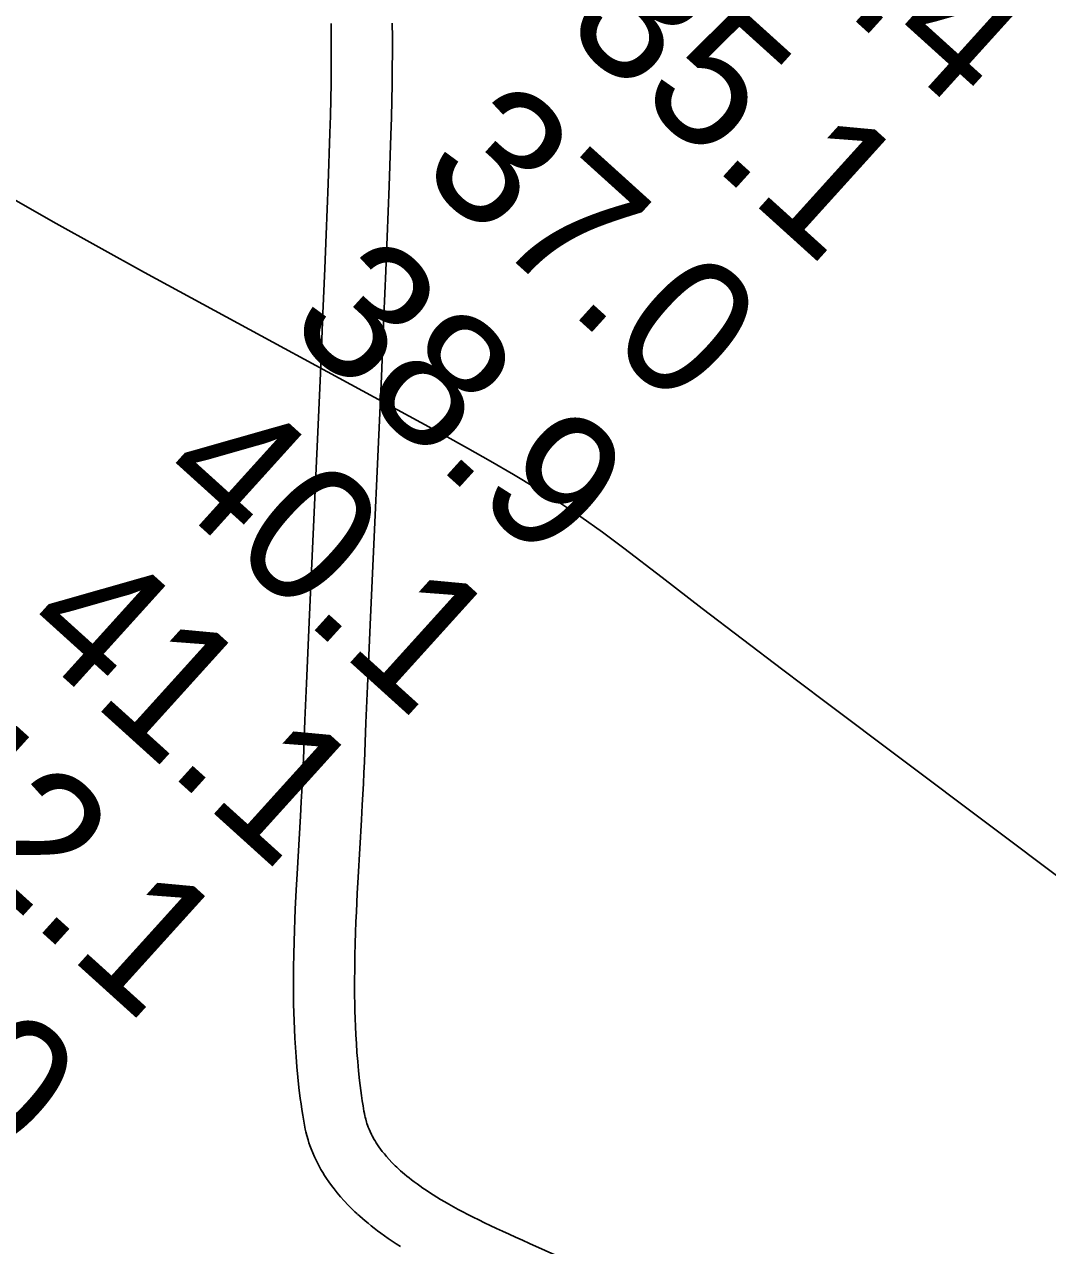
# Model space of a CAD drawing. Extents: x 3180038 to 3217926, y 922069 to 947485.
# Drawn here: x 3202623 to 3203126, y 939847 to 940447 of the extents above; entities that cross this region are included whole.
import ezdxf

# ---------------------------------------------------------------- set-up
doc = ezdxf.new("R2010")
doc.units = 0
for name, color, linetype in [('V-RIVR-RANG', 7, 'Continuous'), ('V-ROAD-CNTR', 7, 'Continuous'), ('V-TOPO-MAJR', 7, 'Continuous')]:
    doc.layers.add(name, color=color, linetype=linetype)

msp = doc.modelspace()

# ---------------------------------------------------------------- linework, layer by layer
at = {"layer": 'V-ROAD-CNTR'}
for points in [[(3202786.7, 939862.85), (3202785.58, 939863.89), (3202784.41, 939865.02), (3202782.28, 939867.14), (3202780.31, 939869.23), (3202778.52, 939871.24), (3202776.88, 939873.18), (3202775.39, 939875.04), (3202774.04, 939876.82), (3202772.82, 939878.53), (3202771.7, 939880.16), (3202770.69, 939881.72), (3202769.78, 939883.2), (3202768.95, 939884.62), (3202768.19, 939885.97), (3202767.51, 939887.25), (3202766.86, 939888.52), (3202765.79, 939890.77), (3202764.89, 939892.84), (3202764.15, 939894.69), (3202763.54, 939896.32), (3202763.05, 939897.77), (3202762.61, 939899.11), (3202761.97, 939901.3), (3202761.52, 939903.04), (3202761.2, 939904.4), (3202760.79, 939906.35), (3202760.45, 939908.29), (3202759.98, 939911.22), (3202759.55, 939914.03), (3202759.16, 939916.79), (3202758.79, 939919.54), (3202758.14, 939924.85), (3202757.58, 939930.02), (3202757.11, 939935.03), (3202756.72, 939939.87), (3202756.39, 939944.55), (3202756.12, 939949.08), (3202755.91, 939953.46), (3202755.75, 939957.7), (3202755.62, 939961.8), (3202755.53, 939965.77), (3202755.48, 939969.61), (3202755.45, 939973.33), (3202755.44, 939976.94), (3202755.49, 939983.87), (3202755.6, 939990.37), (3202755.75, 939996.45), (3202755.94, 940002.14), (3202756.14, 940007.46), (3202756.35, 940012.46), (3202756.81, 940021.76), (3202757.25, 940029.89), (3202758.89, 940058.13), (3202759.29, 940065.14), (3202759.83, 940075.64), (3202760.08, 940080.85), (3202760.3, 940086.09), (3202761.07, 940105.32), (3202761.83, 940123.38), (3202763.3, 940157.21), (3202768.63, 940275.53), (3202769.91, 940305.09), (3202770.84, 940327.25), (3202771.5, 940343.86), (3202772.45, 940368.79), (3202773.33, 940393.68), (3202773.58, 940402.11), (3202773.77, 940410.27), (3202773.89, 940418.17), (3202773.96, 940425.84), (3202773.99, 940433.27), (3202773.99, 940440.48), (3202773.95, 940447.47)], [(3202807.15, 939884.8), (3202806.19, 939885.69), (3202805.4, 939886.45), (3202803.8, 939888.05), (3202802.41, 939889.52), (3202801.17, 939890.91), (3202800.06, 939892.23), (3202799.07, 939893.46), (3202798.19, 939894.63), (3202797.4, 939895.73), (3202796.69, 939896.77), (3202796.06, 939897.75), (3202795.49, 939898.67), (3202794.98, 939899.53), (3202794.52, 939900.35), (3202794.11, 939901.12), (3202793.77, 939901.79), (3202793.09, 939903.22), (3202792.57, 939904.42), (3202792.14, 939905.48), (3202791.8, 939906.42), (3202791.51, 939907.25), (3202791.3, 939907.91), (3202790.9, 939909.28), (3202790.65, 939910.25), (3202790.49, 939910.93), (3202790.24, 939912.09), (3202790.02, 939913.3), (3202789.62, 939915.82), (3202789.23, 939918.38), (3202788.87, 939920.9), (3202788.55, 939923.36), (3202787.94, 939928.29), (3202787.43, 939933.04), (3202787, 939937.65), (3202786.63, 939942.13), (3202786.33, 939946.47), (3202786.08, 939950.68), (3202785.88, 939954.77), (3202785.73, 939958.74), (3202785.61, 939962.6), (3202785.53, 939966.33), (3202785.48, 939969.96), (3202785.45, 939973.47), (3202785.44, 939976.87), (3202785.49, 939983.51), (3202785.59, 939989.74), (3202785.74, 939995.59), (3202785.92, 940001.08), (3202786.11, 940006.25), (3202786.32, 940011.09), (3202786.77, 940020.22), (3202787.2, 940028.21), (3202788.84, 940056.41), (3202789.24, 940063.51), (3202789.8, 940074.16), (3202790.05, 940079.52), (3202790.27, 940084.85), (3202791.05, 940104.09), (3202791.8, 940122.1), (3202793.27, 940155.88), (3202798.6, 940274.21), (3202799.89, 940303.81), (3202800.81, 940326.02), (3202801.48, 940342.69), (3202802.43, 940367.69), (3202803.32, 940392.71), (3202803.57, 940401.33), (3202803.76, 940409.7), (3202803.89, 940417.8), (3202803.96, 940425.64), (3202803.99, 940433.23), (3202803.99, 940440.58), (3202803.95, 940447.69)], [(3202894.43, 939837.88), (3202871.27, 939848.29), (3202867.88, 939849.82), (3202864.55, 939851.32), (3202861.3, 939852.8), (3202858.13, 939854.25), (3202855.06, 939855.67), (3202852.08, 939857.08), (3202849.2, 939858.45), (3202846.41, 939859.81), (3202843.73, 939861.15), (3202841.14, 939862.46), (3202838.66, 939863.75), (3202836.28, 939865.02), (3202833.99, 939866.27), (3202831.81, 939867.5), (3202829.71, 939868.7), (3202827.71, 939869.88), (3202825.8, 939871.04), (3202823.98, 939872.18), (3202822.24, 939873.29), (3202820.59, 939874.38), (3202819.02, 939875.45), (3202817.53, 939876.5), (3202816.1, 939877.52), (3202814.76, 939878.52), (3202813.47, 939879.49), (3202812.26, 939880.45), (3202811.11, 939881.38), (3202810.01, 939882.28), (3202808.98, 939883.17), (3202808, 939884.03), (3202807, 939884.94)], [(3202807.94, 939846.83), (3202805.88, 939848.15), (3202803.9, 939849.45), (3202802, 939850.75), (3202800.17, 939852.02), (3202798.42, 939853.28), (3202796.74, 939854.53), (3202795.12, 939855.76), (3202793.58, 939856.97), (3202792.1, 939858.17), (3202790.68, 939859.34), (3202789.32, 939860.51), (3202788.02, 939861.65), (3202786.85, 939862.72)]]:
    msp.add_lwpolyline(points, dxfattribs=at)
at = {"layer": 'V-TOPO-MAJR'}
msp.add_lwpolyline([(3202592.97, 940375.44), (3202637.51, 940350.13), (3202682.32, 940325.29), (3202829.43, 940245.27), (3202840.85, 940238.96), (3202852.2, 940232.54), (3202863.47, 940225.97), (3202874.68, 940219.28), (3202885.71, 940212.34), (3202896.58, 940205.16), (3202907.21, 940197.62), (3202917.66, 940189.84), (3202936.44, 940175.37), (3202956.19, 940160.21), (3202975.97, 940145.1), (3202995.82, 940130.05), (3203015.69, 940115.06), (3203255.76, 939934.66), (3203321.65, 939886.06), (3203388.1, 939838.25)], dxfattribs=at)

# ---------------------------------------------------------------- texts
at = {"layer": 'V-RIVR-RANG'}
for s, p in [('36.4', (3202951.65, 940520.79)), ('35.1', (3202886.53, 940444.85)), ('37.0', (3202815.74, 940374.05)), ('38.9', (3202750.81, 940297.94)), ('40.1', (3202685.89, 940221.82)), ('41.1', (3202619, 940147.48)), ('42.1', (3202552.12, 940073.14)), ('43.0', (3202481.33, 940002.33))]:
    msp.add_text(s, height=67, rotation=317.87833, dxfattribs=at).set_placement(p)

doc.saveas('drawing.dxf')
